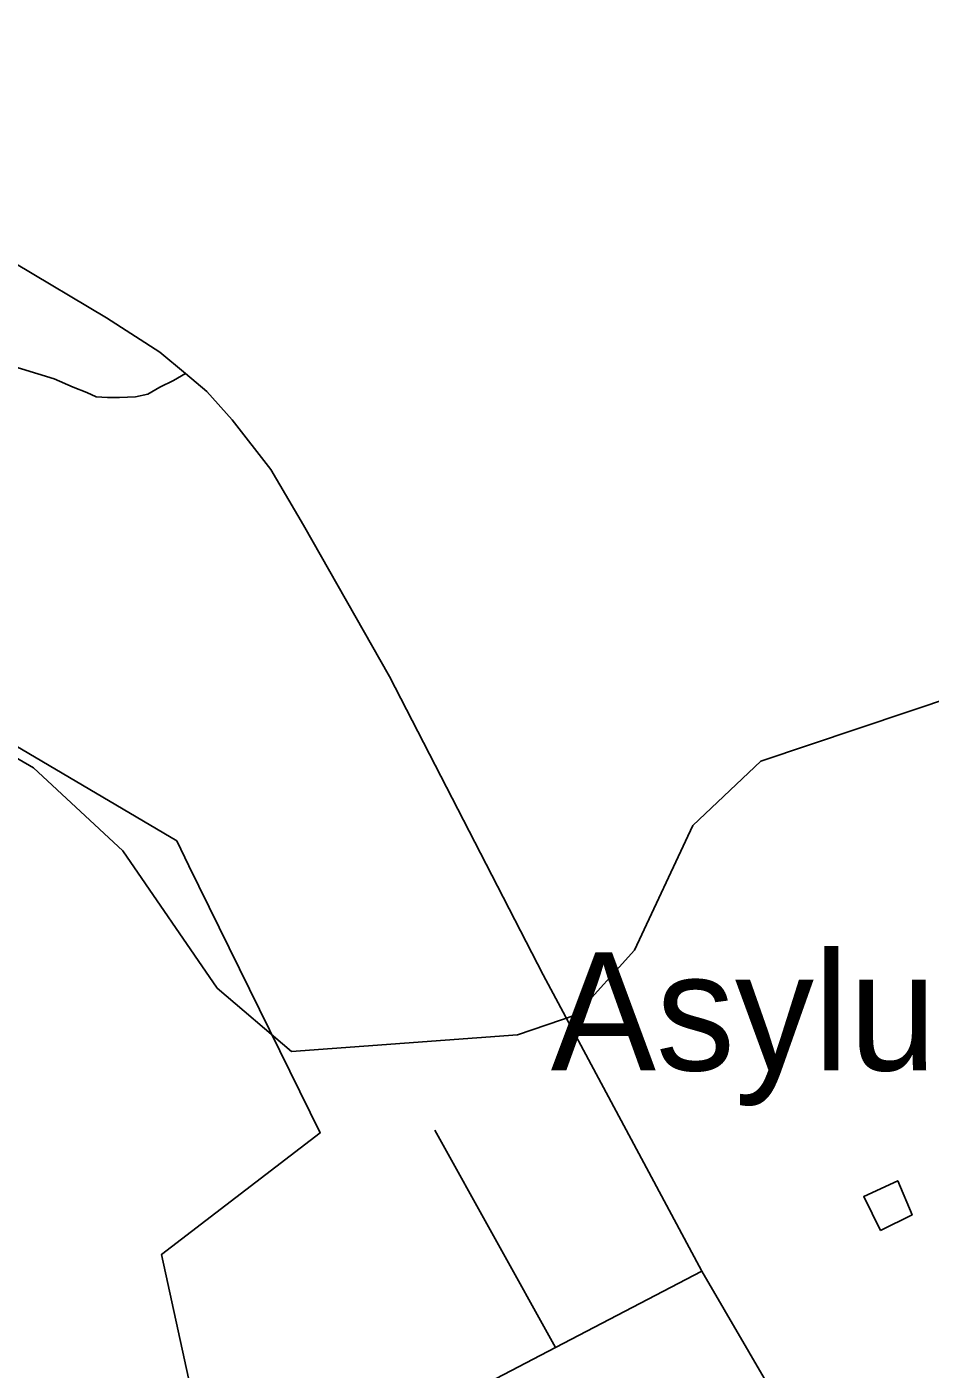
# Model space of a CAD drawing. Extents: x 2260773 to 2342389, y 552869 to 618546.
# Drawn here: x 2288230 to 2289761, y 599147 to 601422 of the extents above; entities that cross this region are included whole.
import ezdxf

# ---------------------------------------------------------------- set-up
doc = ezdxf.new("R2010")
doc.units = 0
for name, color, linetype in [('Exist Boundary Political City Limit New', 7, 'Continuous'), ('Exist Civil Demographics Community Label', 7, 'Continuous'), ('Exist Hydrographic Creek Single Shore', 7, 'Continuous'), ('Exist Hydrographic Misc Water Feature', 7, 'Continuous'), ('Exist Road Non-System Type 51', 7, 'Continuous'), ('Exist Road Primary NC Attributed', 7, 'Continuous'), ('Map Preparation Boundary City Limit Buffer Line', 7, 'Continuous')]:
    doc.layers.add(name, color=color, linetype=linetype)

msp = doc.modelspace()

# ---------------------------------------------------------------- linework, layer by layer
at = {"layer": 'Exist Boundary Political City Limit New'}
msp.add_lwpolyline([(2287652.5, 597911), (2288657.5, 598839.1), (2288543.2, 598952.7), (2288458.5, 599341.1), (2288727.2, 599547.2), (2288504.8, 600000), (2288484.5, 600042.1), (2286500, 601213.4)], dxfattribs=at)
at = {"layer": 'Exist Hydrographic Creek Single Shore'}
msp.add_lwpolyline([(2290141.8, 600026), (2290048.7, 600132.8), (2289805.7, 600288.5), (2289473.8, 600177.2), (2289358.7, 600068.1), (2289259.9, 599857), (2289160.9, 599747.4), (2289061.8, 599713.4), (2288678.8, 599685.1), (2288552.9, 599792.6), (2288392.7, 600025.4), (2288241.8, 600166.2), (2286172.8, 601369.1)], dxfattribs=at)
at = {"layer": 'Exist Hydrographic Misc Water Feature'}
msp.add_lwpolyline([(2289677, 599381.5), (2289730.3, 599408), (2289705.9, 599466), (2289648.5, 599439.4), (2289677, 599381.5)], dxfattribs=at)
at = {"layer": 'Exist Road Non-System Type 51'}
for q in [(2288921.7, 599551.6), (2289374.1, 599312.5)]:
    msp.add_line((2289125.9, 599183.3), q, dxfattribs=at)
for points in [[(2288020, 600908.4), (2288054.8, 600895.3), (2288165.1, 600859), (2288276.9, 600825.6), (2288308.8, 600811.1), (2288332, 600802.4), (2288348, 600795.1), (2288366.8, 600793.7), (2288387.2, 600793.7), (2288414.7, 600795.1), (2288435.1, 600799.5), (2288455.4, 600811.1), (2288478.6, 600822.7), (2288498.9, 600834.3)], [(2288877.7, 599055.5), (2288912.5, 599071.5), (2288953.2, 599091.8), (2289025.7, 599131), (2289125.9, 599183.3)]]:
    msp.add_lwpolyline(points, dxfattribs=at)
at = {"layer": 'Exist Road Primary NC Attributed'}
msp.add_lwpolyline([(2289571.4, 598974.2), (2289374.1, 599312.5), (2289105.2, 599815.2), (2288844.6, 600320.5), (2288699.2, 600577.3), (2288644, 600671.7), (2288578.5, 600755.7), (2288535.2, 600803.8), (2288498.9, 600834.3), (2288455.4, 600870.6), (2288365.4, 600928.7), (2288210.1, 601021.7), (2287972.1, 601143.6), (2287889.4, 601191.6), (2287284.2, 601503.8), (2287011.9, 601642.1), (2287007.1, 601632.6), (2286949, 601655.9), (2286475.6, 601901), (2286406.7, 601936.7), (2286240.2, 602020.1), (2286239.7, 602020.4), (2286167.6, 602056.5)], dxfattribs=at)
at = {"layer": 'Map Preparation Boundary City Limit Buffer Line'}
msp.add_lwpolyline([(2287652.5, 597911), (2288657.5, 598839.1), (2288543.2, 598952.7), (2288458.5, 599341.1), (2288727.2, 599547.2), (2288504.8, 600000), (2288484.5, 600042.1), (2286500, 601213.4)], dxfattribs=at)

# ---------------------------------------------------------------- texts
at = {"layer": 'Exist Civil Demographics Community Label'}
msp.add_text('Asylum', height=200, dxfattribs=at).set_placement((2289118, 599653))

doc.saveas('drawing.dxf')
